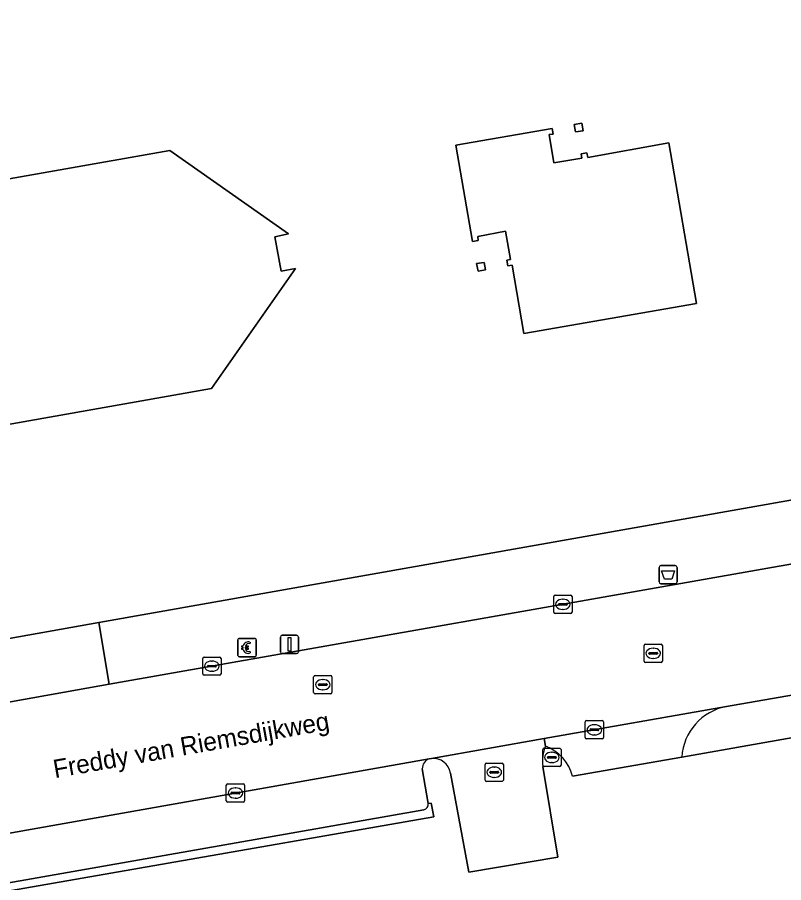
# Model space of a CAD drawing. Extents: x 155018 to 156648, y 383979 to 385733.
# Drawn here: x 155432.62 to 155474.54, y 385442.84 to 385490.19 of the extents above; entities that cross this region are included whole.
import ezdxf

# ---------------------------------------------------------------- set-up
doc = ezdxf.new("R2010")
doc.units = 0
for name, color, linetype in [('IMGEO_Afvalbak', 7, 'Continuous'), ('IMGEO_Betaalautomaat', 7, 'Continuous'), ('IMGEO_Brandkraan', 7, 'Continuous'), ('IMGEO_Erf', 7, 'Continuous'), ('IMGEO_Kolk', 7, 'Continuous'), ('IMGEO_Lichtmast', 7, 'Continuous'), ('IMGEO_Openbare_ruimte_label', 7, 'Continuous'), ('IMGEO_Pand', 7, 'Continuous'), ('IMGEO_Parkeervlak_open', 7, 'Continuous'), ('IMGEO_Rijbaan_lokaal_gesloten', 7, 'Continuous'), ('IMGEO_Rijbaan_lokaal_open', 7, 'Continuous'), ('IMGEO_Rioolput', 7, 'Continuous'), ('IMGEO_Voetpad_open', 7, 'Continuous')]:
    doc.layers.add(name, color=color, linetype=linetype)

msp = doc.modelspace()

# ---------------------------------------------------------------- linework, layer by layer
at = {"layer": 'IMGEO_Afvalbak'}
for p, q in [((155467.716, 385459.29), (155467.716, 385460.09)), ((155467.716, 385460.09), (155467.716, 385459.29)), ((155467.816, 385460.19), (155468.606, 385460.19)), ((155468.606, 385460.19), (155467.816, 385460.19)), ((155468.706, 385460.09), (155468.706, 385459.29)), ((155468.706, 385459.29), (155468.706, 385460.09)), ((155468.606, 385459.19), (155467.816, 385459.19)), ((155467.816, 385459.19), (155468.606, 385459.19))]:
    msp.add_line(p, q, dxfattribs=at)
msp.add_lwpolyline([(155467.859, 385459.904), (155468.563, 385459.904), (155468.414, 385459.434), (155468.008, 385459.434), (155467.859, 385459.904)], dxfattribs=at)
for centre, start, end in [((155467.816, 385460.09), 90, 180), ((155467.816, 385460.09), 90, 180), ((155468.606, 385460.09), 0, 90), ((155468.606, 385460.09), 360, 90), ((155467.816, 385459.29), 180, 270), ((155467.816, 385459.29), 180, 270), ((155468.606, 385459.29), 270, 0), ((155468.606, 385459.29), 270, 0)]:
    msp.add_arc(centre, 0.1, start, end, dxfattribs=at)
at = {"layer": 'IMGEO_Betaalautomaat'}
for p, q in [((155444.682, 385455.274), (155444.682, 385456.115)), ((155444.682, 385456.115), (155444.682, 385455.274)), ((155444.757, 385456.198), (155445.598, 385456.198)), ((155445.598, 385456.198), (155444.757, 385456.198)), ((155445.681, 385456.124), (155445.681, 385455.283)), ((155445.681, 385455.283), (155445.681, 385456.124)), ((155444.965, 385455.662), (155444.965, 385455.73)), ((155445.086, 385455.73), (155445.086, 385455.662)), ((155445.344, 385456.003), (155445.327, 385455.903)), ((155445.607, 385455.199), (155444.766, 385455.199)), ((155444.766, 385455.199), (155445.607, 385455.199)), ((155445.331, 385455.497), (155445.353, 385455.41))]:
    msp.add_line(p, q, dxfattribs=at)
for points in [[(155444.965, 385455.73), (155444.896, 385455.73), (155444.896, 385455.799), (155444.975, 385455.799)], [(155444.97, 385455.593), (155444.896, 385455.593), (155444.896, 385455.662), (155444.965, 385455.662)], [(155445.097, 385455.799), (155445.244, 385455.799), (155445.244, 385455.73), (155445.086, 385455.73)], [(155445.086, 385455.662), (155445.244, 385455.662), (155445.244, 385455.593), (155445.1, 385455.593)]]:
    msp.add_lwpolyline(points, dxfattribs=at)
for centre, radius, start, end in [((155444.76, 385456.121), 0.0779, 92.4484, 184.2845), ((155444.76, 385456.121), 0.0779, 92.4484, 184.2845), ((155445.258, 385455.723), 0.293, 73.014, 165.0139), ((155445.604, 385456.121), 0.0779, 2.4484, 94.2845), ((155445.604, 385456.121), 0.0779, 2.4484, 94.2845), ((155445.231, 385455.648), 0.267, 191.8096, 297.0389), ((155445.264, 385455.736), 0.179, 69.3236, 159.5683), ((155445.264, 385455.663), 0.179, 202.7625, 291.8693), ((155444.76, 385455.277), 0.0779, 182.4484, 274.2845), ((155444.76, 385455.277), 0.0779, 182.4484, 274.2845), ((155445.604, 385455.277), 0.0779, 272.4484, 4.2845), ((155445.604, 385455.277), 0.0779, 272.4484, 4.2845)]:
    msp.add_arc(centre, radius, start, end, dxfattribs=at)
at = {"layer": 'IMGEO_Brandkraan'}
for p, q in [((155461.356, 385449.263), (155461.356, 385450.115)), ((155461.431, 385450.189), (155462.283, 385450.189)), ((155461.844, 385449.969), (155461.869, 385449.969)), ((155462.357, 385450.115), (155462.357, 385449.263)), ((155461.615, 385449.683), (155461.615, 385449.695)), ((155462.053, 385449.646), (155461.655, 385449.646)), ((155461.658, 385449.732), (155462.056, 385449.732)), ((155461.867, 385449.409), (155461.842, 385449.409)), ((155462.099, 385449.695), (155462.099, 385449.683)), ((155462.283, 385449.189), (155461.431, 385449.189))]:
    msp.add_line(p, q, dxfattribs=at)
for points in [[(155461.356, 385449.263), (155461.356, 385450.115)], [(155461.431, 385450.189), (155462.283, 385450.189)], [(155462.357, 385450.115), (155462.357, 385449.263)], [(155462.283, 385449.189), (155461.431, 385449.189)]]:
    msp.add_lwpolyline(points, dxfattribs=at)
for centre, radius, start, end in [((155461.433, 385450.113), 0.0765, 91.552, 178.448), ((155461.433, 385450.113), 0.0765, 91.552, 178.448), ((155462.281, 385450.113), 0.0765, 1.552, 88.448), ((155462.281, 385450.113), 0.0765, 1.552, 88.448), ((155461.655, 385449.692), 0.0403, 85.8775, 175.7526), ((155461.652, 385449.682), 0.0366, 178.938, 274.7102), ((155462.056, 385449.689), 0.043, 264.8664, 352.4533), ((155462.06, 385449.694), 0.0386, 1.7309, 96.639), ((155461.433, 385449.265), 0.0765, 181.552, 268.448), ((155461.433, 385449.265), 0.0765, 181.552, 268.448), ((155462.281, 385449.265), 0.0765, 271.552, 358.448), ((155462.281, 385449.265), 0.0765, 271.552, 358.448)]:
    msp.add_arc(centre, radius, start, end, dxfattribs=at)
for centre, major_axis, ratio, start_param, end_param in [((155461.843, 385449.689), (-0.387, 0.002), 0.722429, 4.712389, 7.853982), ((155461.868, 385449.689), (-0.39, 0.002), 0.717154, 1.570796, 4.712389)]:
    msp.add_ellipse(centre, major_axis=major_axis, ratio=ratio, start_param=start_param, end_param=end_param, dxfattribs=at)
at = {"layer": 'IMGEO_Erf'}
for points in [[(155419.428, 385473.392), (155419.074, 385475.068), (155416.289, 385474.583), (155413.427, 385490.745), (155418.006, 385497.261), (155418.169, 385496.514), (155420.029, 385496.85), (155419.937, 385497.619), (155426.458, 385493.047), (155428.638, 385480.73), (155440.953, 385482.902), (155447.458, 385478.337), (155446.707, 385478.17), (155447.049, 385476.298), (155447.84, 385476.438), (155443.237, 385469.876)], [(155405.406, 385451.645), (155408.672, 385452.036), (155431.137, 385456.017), (155437.066, 385457.067), (155475.32, 385463.846), (155483.715, 385465.307), (155494.525, 385467.247), (155500, 385468.196), (155514.933, 385470.839), (155529.237, 385473.373), (155541.495, 385475.534)], [(155443.237, 385469.876), (155417.884, 385465.397), (155421.012, 385469.886), (155420.192, 385471.399)], [(155548.564, 385463.028), (155547.209, 385462.803), (155506.127, 385455.592), (155501.228, 385454.712), (155501.079, 385455.431), (155500.875, 385455.396), (155500, 385455.246), (155491.77, 385453.831), (155486.928, 385452.886), (155468.958, 385449.712), (155462.983, 385448.657)], [(155455.271, 385449.634), (155455.141, 385449.611)], [(155454.77, 385449.066), (155455.093, 385447.164), (155455.249, 385447.183), (155455.398, 385446.434), (155423.177, 385440.825), (155413.803, 385439.106), (155409.028, 385438.382)], [(155461.361, 385449.196), (155462.185, 385444.232), (155457.308, 385443.414), (155456.309, 385448.827)]]:
    msp.add_lwpolyline(points, dxfattribs=at)
for points in [[(155469.758, 385474.535), (155460.329, 385472.881), (155459.68, 385476.628), (155459.447, 385476.59), (155459.393, 385476.901), (155459.599, 385476.932), (155459.322, 385478.48), (155457.798, 385478.194), (155457.83, 385477.972), (155457.52, 385477.916), (155456.601, 385483.192), (155461.868, 385484.107), (155461.925, 385483.798), (155461.703, 385483.765), (155461.964, 385482.217), (155463.491, 385482.483), (155463.461, 385482.709), (155463.774, 385482.766), (155463.823, 385482.52), (155468.245, 385483.309)], [(155463.567, 385483.983), (155463.151, 385483.912), (155463.076, 385484.317), (155463.493, 385484.4)], [(155458.227, 385476.375), (155457.816, 385476.304), (155457.732, 385476.713), (155458.144, 385476.762)]]:
    msp.add_lwpolyline(points, close=True, dxfattribs=at)
for centre, radius, start, end in [((155463.405, 385449.496), 2.066, 156.9518, 188.3533), ((155460.689, 385448.086), 2.364, 13.9751, 69.8378), ((155455.315, 385449.094), 0.546, 108.5961, 182.915), ((155455.369, 385448.689), 0.95, 8.3716, 95.9013)]:
    msp.add_arc(centre, radius, start, end, dxfattribs=at)
at = {"layer": 'IMGEO_Kolk'}
for p, q in [((155461.957, 385457.64), (155461.957, 385458.492)), ((155462.032, 385458.566), (155462.884, 385458.566)), ((155462.958, 385458.492), (155462.958, 385457.64)), ((155462.216, 385458.06), (155462.216, 385458.072)), ((155462.654, 385458.023), (155462.256, 385458.023)), ((155462.259, 385458.109), (155462.657, 385458.109)), ((155462.445, 385458.346), (155462.47, 385458.346)), ((155462.7, 385458.072), (155462.7, 385458.06)), ((155462.884, 385457.566), (155462.032, 385457.566)), ((155462.468, 385457.786), (155462.443, 385457.786)), ((155442.757, 385454.256), (155442.757, 385455.108)), ((155442.832, 385455.182), (155443.684, 385455.182)), ((155443.758, 385455.108), (155443.758, 385454.256)), ((155443.016, 385454.676), (155443.016, 385454.688)), ((155443.454, 385454.639), (155443.056, 385454.639)), ((155443.059, 385454.725), (155443.457, 385454.725)), ((155443.245, 385454.962), (155443.27, 385454.962)), ((155443.5, 385454.688), (155443.5, 385454.676)), ((155443.684, 385454.182), (155442.832, 385454.182)), ((155443.268, 385454.402), (155443.243, 385454.402)), ((155463.68, 385450.776), (155463.68, 385451.628)), ((155463.755, 385451.702), (155464.607, 385451.702)), ((155464.168, 385451.482), (155464.193, 385451.482)), ((155464.681, 385451.628), (155464.681, 385450.776)), ((155463.939, 385451.196), (155463.939, 385451.208)), ((155464.377, 385451.159), (155463.979, 385451.159)), ((155463.982, 385451.245), (155464.38, 385451.245)), ((155464.191, 385450.922), (155464.166, 385450.922)), ((155464.423, 385451.208), (155464.423, 385451.196)), ((155464.607, 385450.702), (155463.755, 385450.702)), ((155458.203, 385448.452), (155458.203, 385449.304)), ((155458.278, 385449.378), (155459.13, 385449.378)), ((155458.505, 385448.921), (155458.903, 385448.921)), ((155458.691, 385449.158), (155458.716, 385449.158)), ((155459.204, 385449.304), (155459.204, 385448.452)), ((155458.462, 385448.872), (155458.462, 385448.884)), ((155458.9, 385448.835), (155458.502, 385448.835)), ((155458.714, 385448.598), (155458.689, 385448.598)), ((155458.946, 385448.884), (155458.946, 385448.872)), ((155444.048, 385447.313), (155444.048, 385448.165)), ((155444.123, 385448.239), (155444.975, 385448.239)), ((155444.536, 385448.019), (155444.561, 385448.019)), ((155445.049, 385448.165), (155445.049, 385447.313)), ((155459.13, 385448.378), (155458.278, 385448.378)), ((155444.307, 385447.733), (155444.307, 385447.745)), ((155444.745, 385447.696), (155444.347, 385447.696)), ((155444.35, 385447.782), (155444.748, 385447.782)), ((155444.791, 385447.745), (155444.791, 385447.733)), ((155444.975, 385447.239), (155444.123, 385447.239)), ((155444.559, 385447.459), (155444.534, 385447.459))]:
    msp.add_line(p, q, dxfattribs=at)
for points in [[(155461.957, 385457.64), (155461.957, 385458.492)], [(155462.032, 385458.566), (155462.884, 385458.566)], [(155462.958, 385458.492), (155462.958, 385457.64)], [(155462.884, 385457.566), (155462.032, 385457.566)], [(155442.757, 385454.256), (155442.757, 385455.108)], [(155442.832, 385455.182), (155443.684, 385455.182)], [(155443.758, 385455.108), (155443.758, 385454.256)], [(155443.684, 385454.182), (155442.832, 385454.182)], [(155463.68, 385450.776), (155463.68, 385451.628)], [(155463.755, 385451.702), (155464.607, 385451.702)], [(155464.681, 385451.628), (155464.681, 385450.776)], [(155464.607, 385450.702), (155463.755, 385450.702)], [(155458.203, 385448.452), (155458.203, 385449.304)], [(155458.278, 385449.378), (155459.13, 385449.378)], [(155459.204, 385449.304), (155459.204, 385448.452)], [(155444.048, 385447.313), (155444.048, 385448.165)], [(155444.123, 385448.239), (155444.975, 385448.239)], [(155445.049, 385448.165), (155445.049, 385447.313)], [(155459.13, 385448.378), (155458.278, 385448.378)], [(155444.975, 385447.239), (155444.123, 385447.239)]]:
    msp.add_lwpolyline(points, dxfattribs=at)
for centre, radius, start, end in [((155462.034, 385458.49), 0.0765, 91.552, 178.448), ((155462.034, 385458.49), 0.0765, 91.552, 178.448), ((155462.882, 385458.49), 0.0765, 1.552, 88.448), ((155462.882, 385458.49), 0.0765, 1.552, 88.448), ((155462.256, 385458.069), 0.0403, 85.8775, 175.7526), ((155462.253, 385458.059), 0.0366, 178.938, 274.7102), ((155462.657, 385458.066), 0.043, 264.8664, 352.4533), ((155462.661, 385458.071), 0.0386, 1.7309, 96.639), ((155462.034, 385457.642), 0.0765, 181.552, 268.448), ((155462.034, 385457.642), 0.0765, 181.552, 268.448), ((155462.882, 385457.642), 0.0765, 271.552, 358.448), ((155462.882, 385457.642), 0.0765, 271.552, 358.448), ((155442.834, 385455.106), 0.0765, 91.552, 178.448), ((155442.834, 385455.106), 0.0765, 91.552, 178.448), ((155443.682, 385455.106), 0.0765, 1.552, 88.448), ((155443.682, 385455.106), 0.0765, 1.552, 88.448), ((155443.056, 385454.685), 0.0403, 85.8775, 175.7526), ((155443.053, 385454.675), 0.0366, 178.938, 274.7102), ((155443.457, 385454.682), 0.043, 264.8664, 352.4533), ((155443.461, 385454.687), 0.0386, 1.7309, 96.639), ((155442.834, 385454.258), 0.0765, 181.552, 268.448), ((155442.834, 385454.258), 0.0765, 181.552, 268.448), ((155443.682, 385454.258), 0.0765, 271.552, 358.448), ((155443.682, 385454.258), 0.0765, 271.552, 358.448), ((155463.757, 385451.626), 0.0765, 91.552, 178.448), ((155463.757, 385451.626), 0.0765, 91.552, 178.448), ((155464.605, 385451.626), 0.0765, 1.552, 88.448), ((155464.605, 385451.626), 0.0765, 1.552, 88.448), ((155463.979, 385451.205), 0.0403, 85.8775, 175.7526), ((155463.976, 385451.195), 0.0366, 178.938, 274.7102), ((155464.38, 385451.202), 0.043, 264.8664, 352.4533), ((155464.384, 385451.207), 0.0386, 1.7309, 96.639), ((155463.757, 385450.778), 0.0765, 181.552, 268.448), ((155463.757, 385450.778), 0.0765, 181.552, 268.448), ((155464.605, 385450.778), 0.0765, 271.552, 358.448), ((155464.605, 385450.778), 0.0765, 271.552, 358.448), ((155458.28, 385449.302), 0.0765, 91.552, 178.448), ((155458.28, 385449.302), 0.0765, 91.552, 178.448), ((155458.502, 385448.881), 0.0403, 85.8775, 175.7526), ((155458.907, 385448.883), 0.0386, 1.7309, 96.639), ((155459.128, 385449.302), 0.0765, 1.552, 88.448), ((155459.128, 385449.302), 0.0765, 1.552, 88.448), ((155458.28, 385448.454), 0.0765, 181.552, 268.448), ((155458.28, 385448.454), 0.0765, 181.552, 268.448), ((155458.499, 385448.871), 0.0366, 178.938, 274.7102), ((155458.903, 385448.878), 0.043, 264.8664, 352.4533), ((155459.128, 385448.454), 0.0765, 271.552, 358.448), ((155459.128, 385448.454), 0.0765, 271.552, 358.448), ((155444.125, 385448.163), 0.0765, 91.552, 178.448), ((155444.125, 385448.163), 0.0765, 91.552, 178.448), ((155444.973, 385448.163), 0.0765, 1.552, 88.448), ((155444.973, 385448.163), 0.0765, 1.552, 88.448), ((155444.347, 385447.742), 0.0403, 85.8775, 175.7526), ((155444.344, 385447.732), 0.0366, 178.938, 274.7102), ((155444.748, 385447.739), 0.043, 264.8664, 352.4533), ((155444.752, 385447.744), 0.0386, 1.7309, 96.639), ((155444.125, 385447.315), 0.0765, 181.552, 268.448), ((155444.125, 385447.315), 0.0765, 181.552, 268.448), ((155444.973, 385447.315), 0.0765, 271.552, 358.448), ((155444.973, 385447.315), 0.0765, 271.552, 358.448)]:
    msp.add_arc(centre, radius, start, end, dxfattribs=at)
for centre, major_axis, ratio, start_param, end_param in [((155462.444, 385458.066), (-0.387, 0.002), 0.722429, 4.712389, 7.853982), ((155462.469, 385458.066), (-0.39, 0.002), 0.717154, 1.570796, 4.712389), ((155443.244, 385454.682), (-0.387, 0.002), 0.722429, 4.712389, 7.853982), ((155443.269, 385454.682), (-0.39, 0.002), 0.717154, 1.570796, 4.712389), ((155464.167, 385451.202), (-0.387, 0.002), 0.722429, 4.712389, 7.853982), ((155464.192, 385451.202), (-0.39, 0.002), 0.717154, 1.570796, 4.712389), ((155458.69, 385448.878), (-0.387, 0.002), 0.722429, 4.712389, 7.853982), ((155458.715, 385448.878), (-0.39, 0.002), 0.717154, 1.570796, 4.712389), ((155444.535, 385447.739), (-0.387, 0.002), 0.722429, 4.712389, 7.853982), ((155444.56, 385447.739), (-0.39, 0.002), 0.717154, 1.570796, 4.712389)]:
    msp.add_ellipse(centre, major_axis=major_axis, ratio=ratio, start_param=start_param, end_param=end_param, dxfattribs=at)
at = {"layer": 'IMGEO_Lichtmast'}
for p, q in [((155447.006, 385455.473), (155447.006, 385456.273)), ((155447.006, 385456.273), (155447.006, 385455.473)), ((155447.106, 385456.373), (155447.896, 385456.373)), ((155447.896, 385456.373), (155447.106, 385456.373)), ((155447.996, 385456.273), (155447.996, 385455.473)), ((155447.996, 385455.473), (155447.996, 385456.273)), ((155447.896, 385455.373), (155447.106, 385455.373)), ((155447.106, 385455.373), (155447.896, 385455.373))]:
    msp.add_line(p, q, dxfattribs=at)
msp.add_lwpolyline([(155447.426, 385456.248), (155447.576, 385456.248), (155447.576, 385455.498), (155447.426, 385455.498), (155447.426, 385456.248)], dxfattribs=at)
for centre, start, end in [((155447.106, 385456.273), 90, 180), ((155447.106, 385456.273), 90, 180), ((155447.896, 385456.273), 0, 90), ((155447.896, 385456.273), 360, 90), ((155447.106, 385455.473), 180, 270), ((155447.106, 385455.473), 180, 270), ((155447.896, 385455.473), 270, 0), ((155447.896, 385455.473), 270, 0)]:
    msp.add_arc(centre, 0.1, start, end, dxfattribs=at)
at = {"layer": 'IMGEO_Pand'}
msp.add_lwpolyline([(155420.192, 385471.399), (155421.012, 385469.886), (155417.884, 385465.397), (155443.237, 385469.876), (155447.84, 385476.438), (155447.049, 385476.298), (155446.707, 385478.17), (155447.458, 385478.337), (155440.953, 385482.902), (155428.638, 385480.73), (155426.458, 385493.047), (155419.937, 385497.619), (155420.029, 385496.85), (155418.169, 385496.514), (155418.006, 385497.261), (155413.427, 385490.745), (155416.289, 385474.583), (155419.074, 385475.068), (155419.428, 385473.392)], dxfattribs=at)
for points in [[(155457.52, 385477.916), (155457.83, 385477.972), (155457.798, 385478.194), (155459.322, 385478.48), (155459.599, 385476.932), (155459.393, 385476.901), (155459.447, 385476.59), (155459.68, 385476.628), (155460.329, 385472.881), (155469.758, 385474.535), (155468.245, 385483.309), (155463.823, 385482.52), (155463.774, 385482.766), (155463.461, 385482.709), (155463.491, 385482.483), (155461.964, 385482.217), (155461.703, 385483.765), (155461.925, 385483.798), (155461.868, 385484.107), (155456.601, 385483.192)], [(155463.567, 385483.983), (155463.493, 385484.4), (155463.076, 385484.317), (155463.151, 385483.912)], [(155458.227, 385476.375), (155458.144, 385476.762), (155457.732, 385476.713), (155457.816, 385476.304)]]:
    msp.add_lwpolyline(points, close=True, dxfattribs=at)
at = {"layer": 'IMGEO_Parkeervlak_open'}
for points in [[(155455.141, 385449.611), (155412.013, 385441.97)], [(155455.093, 385447.164), (155454.77, 385449.066)], [(155413.218, 385439.496), (155413.718, 385439.584), (155423.112, 385441.238), (155454.847, 385446.825)]]:
    msp.add_lwpolyline(points, dxfattribs=at)
for centre, radius, start, end in [((155455.315, 385449.094), 0.546, 108.5961, 182.915), ((155454.78, 385447.132), 0.314, 282.2583, 5.8076)]:
    msp.add_arc(centre, radius, start, end, dxfattribs=at)
at = {"layer": 'IMGEO_Rijbaan_lokaal_gesloten'}
for points in [[(155548.576, 385472.966), (155547.798, 385472.881), (155544.569, 385472.53), (155542.375, 385472.171), (155515.531, 385467.427), (155503.385, 385465.292), (155500, 385464.685), (155495.142, 385463.824), (155492.391, 385463.322), (155483.105, 385461.675), (155475.947, 385460.443), (155437.644, 385453.691), (155431.732, 385452.649), (155431.661, 385452.636), (155414.341, 385449.584), (155410.596, 385448.886)], [(155408.045, 385441.211), (155409.863, 385441.587), (155410.77, 385441.756), (155412.013, 385441.97), (155455.141, 385449.611), (155455.271, 385449.634), (155461.431, 385450.718), (155471.415, 385452.475), (155484.608, 385454.766), (155494.145, 385456.472), (155498.713, 385457.269), (155500, 385457.49), (155504.121, 385458.198)]]:
    msp.add_lwpolyline(points, dxfattribs=at)
at = {"layer": 'IMGEO_Rijbaan_lokaal_open'}
msp.add_lwpolyline([(155437.066, 385457.067), (155431.137, 385456.017), (155431.732, 385452.649), (155437.644, 385453.691)], close=True, dxfattribs=at)
for points in [[(155471.415, 385452.475), (155461.431, 385450.718), (155461.504, 385450.305)], [(155461.504, 385450.305), (155461.431, 385450.718), (155455.271, 385449.634)], [(155462.983, 385448.657), (155468.958, 385449.712)], [(155456.309, 385448.827), (155457.308, 385443.414), (155462.185, 385444.232), (155461.361, 385449.196)]]:
    msp.add_lwpolyline(points, dxfattribs=at)
for centre, radius, start, end in [((155471.966, 385449.511), 3.015, 100.5379, 176.1719), ((155463.405, 385449.496), 2.066, 156.9518, 188.3533), ((155460.689, 385448.086), 2.364, 13.9751, 69.8378), ((155455.369, 385448.689), 0.95, 8.3716, 95.9013)]:
    msp.add_arc(centre, radius, start, end, dxfattribs=at)
at = {"layer": 'IMGEO_Rioolput'}
for p, q in [((155466.9, 385454.957), (155466.9, 385455.809)), ((155466.975, 385455.883), (155467.827, 385455.883)), ((155467.388, 385455.663), (155467.413, 385455.663)), ((155467.901, 385455.809), (155467.901, 385454.957)), ((155467.159, 385455.377), (155467.159, 385455.389)), ((155467.597, 385455.34), (155467.199, 385455.34)), ((155467.202, 385455.426), (155467.6, 385455.426)), ((155467.411, 385455.103), (155467.386, 385455.103)), ((155467.643, 385455.389), (155467.643, 385455.377)), ((155467.827, 385454.883), (155466.975, 385454.883)), ((155448.901, 385454.17), (155449.753, 385454.17)), ((155448.826, 385453.244), (155448.826, 385454.096)), ((155449.085, 385453.664), (155449.085, 385453.676)), ((155449.128, 385453.713), (155449.526, 385453.713)), ((155449.314, 385453.95), (155449.339, 385453.95)), ((155449.569, 385453.676), (155449.569, 385453.664)), ((155449.827, 385454.096), (155449.827, 385453.244)), ((155449.753, 385453.17), (155448.901, 385453.17)), ((155449.523, 385453.627), (155449.125, 385453.627)), ((155449.337, 385453.39), (155449.312, 385453.39))]:
    msp.add_line(p, q, dxfattribs=at)
for points in [[(155466.9, 385454.957), (155466.9, 385455.809)], [(155466.975, 385455.883), (155467.827, 385455.883)], [(155467.901, 385455.809), (155467.901, 385454.957)], [(155467.827, 385454.883), (155466.975, 385454.883)], [(155448.901, 385454.17), (155449.753, 385454.17)], [(155448.826, 385453.244), (155448.826, 385454.096)], [(155449.827, 385454.096), (155449.827, 385453.244)], [(155449.753, 385453.17), (155448.901, 385453.17)]]:
    msp.add_lwpolyline(points, dxfattribs=at)
for centre, radius, start, end in [((155466.977, 385455.807), 0.0765, 91.552, 178.448), ((155466.977, 385455.807), 0.0765, 91.552, 178.448), ((155467.825, 385455.807), 0.0765, 1.552, 88.448), ((155467.825, 385455.807), 0.0765, 1.552, 88.448), ((155467.199, 385455.386), 0.0403, 85.8775, 175.7526), ((155467.196, 385455.376), 0.0366, 178.938, 274.7102), ((155467.6, 385455.383), 0.043, 264.8664, 352.4533), ((155467.604, 385455.388), 0.0386, 1.7309, 96.639), ((155466.977, 385454.959), 0.0765, 181.552, 268.448), ((155466.977, 385454.959), 0.0765, 181.552, 268.448), ((155467.825, 385454.959), 0.0765, 271.552, 358.448), ((155467.825, 385454.959), 0.0765, 271.552, 358.448), ((155448.903, 385454.094), 0.0765, 91.552, 178.448), ((155448.903, 385454.094), 0.0765, 91.552, 178.448), ((155449.751, 385454.094), 0.0765, 1.552, 88.448), ((155449.751, 385454.094), 0.0765, 1.552, 88.448), ((155449.125, 385453.673), 0.0403, 85.8775, 175.7526), ((155449.122, 385453.663), 0.0366, 178.938, 274.7102), ((155449.526, 385453.67), 0.043, 264.8664, 352.4533), ((155449.53, 385453.675), 0.0386, 1.7309, 96.639), ((155448.903, 385453.246), 0.0765, 181.552, 268.448), ((155448.903, 385453.246), 0.0765, 181.552, 268.448), ((155449.751, 385453.246), 0.0765, 271.552, 358.448), ((155449.751, 385453.246), 0.0765, 271.552, 358.448)]:
    msp.add_arc(centre, radius, start, end, dxfattribs=at)
for centre, major_axis, ratio, start_param, end_param in [((155467.387, 385455.383), (-0.387, 0.002), 0.722429, 4.712389, 7.853982), ((155467.412, 385455.383), (-0.39, 0.002), 0.717154, 1.570796, 4.712389), ((155449.313, 385453.67), (-0.387, 0.002), 0.722429, 4.712389, 7.853982), ((155449.338, 385453.67), (-0.39, 0.002), 0.717154, 1.570796, 4.712389)]:
    msp.add_ellipse(centre, major_axis=major_axis, ratio=ratio, start_param=start_param, end_param=end_param, dxfattribs=at)
at = {"layer": 'IMGEO_Voetpad_open'}
msp.add_lwpolyline([(155494.525, 385467.247), (155483.715, 385465.307), (155475.32, 385463.846), (155437.066, 385457.067), (155437.644, 385453.691), (155475.947, 385460.443), (155483.105, 385461.675), (155492.391, 385463.322), (155495.142, 385463.824)], close=True, dxfattribs=at)
for points in [[(155500, 385457.043), (155499.375, 385457.261), (155498.713, 385457.269), (155494.145, 385456.472), (155484.608, 385454.766), (155471.415, 385452.475)], [(155468.958, 385449.712), (155486.928, 385452.886), (155491.77, 385453.831), (155500, 385455.246), (155500.875, 385455.396), (155501.079, 385455.431), (155501.029, 385455.67)], [(155454.847, 385446.825), (155423.112, 385441.238), (155423.177, 385440.825), (155455.398, 385446.434), (155455.249, 385447.183), (155455.093, 385447.164)]]:
    msp.add_lwpolyline(points, dxfattribs=at)
for centre, radius, start, end in [((155471.966, 385449.511), 3.015, 100.5379, 176.1719), ((155454.78, 385447.132), 0.314, 282.2583, 5.8076)]:
    msp.add_arc(centre, radius, start, end, dxfattribs=at)

# ---------------------------------------------------------------- texts
at = {"layer": 'IMGEO_Openbare_ruimte_label'}
msp.add_text('Freddy van Riemsdijkweg', height=1, rotation=10.0179, dxfattribs=at).set_placement((155434.672, 385448.553))

doc.saveas('drawing.dxf')
